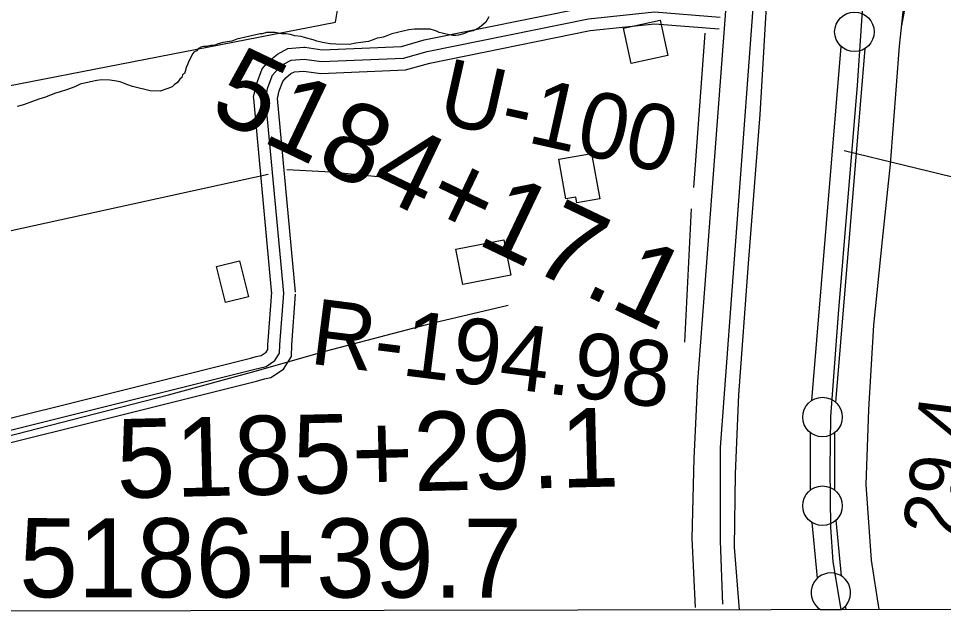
# Model space of a CAD drawing. Extents: x 3324104 to 3361979, y 612876 to 638273.
# Drawn here: x 3331443 to 3332612, y 618257 to 619012 of the extents above; entities that cross this region are included whole.
import ezdxf

# ---------------------------------------------------------------- set-up
doc = ezdxf.new("R2010")
doc.units = 0
for name, color, linetype in [('V-BLDG-OTLN', 7, 'Continuous'), ('V-DTCH-CNTR', 7, 'Continuous'), ('V-FLOD-BASE', 7, 'Continuous'), ('V-GRID-FRAM', 7, 'Continuous'), ('V-LEVE-TOET', 7, 'Continuous'), ('V-RIVR-RANG', 7, 'Continuous'), ('V-RIVR-RANG-IDEN', 7, 'Continuous'), ('V-ROAD-CNTR', 7, 'Continuous'), ('V-SITE-VEGE', 7, 'Continuous'), ('V-SURV-IDEN', 7, 'Continuous'), ('V-SURV-LINE', 7, 'Continuous'), ('V-TOPO-MINR', 7, 'Continuous'), ('V-TOPO-SHOR', 7, 'Continuous')]:
    doc.layers.add(name, color=color, linetype=linetype)

msp = doc.modelspace()

# ---------------------------------------------------------------- linework, layer by layer
at = {"layer": 'V-BLDG-OTLN'}
for points in [[(3332254.2, 619009.6), (3332263.9, 618964.8), (3332217.6, 618954.8), (3332207.9, 618999.5)], [(3332125.9, 618833.6), (3332167.4, 618841.1), (3332177.8, 618783.7), (3332148.7, 618778.5), (3332147.4, 618785.8), (3332134.9, 618783.6)], [(3332056.5, 618732), (3332065.3, 618687.3), (3332004.6, 618675.3), (3331995.8, 618720)], [(3331693.1, 618698.3), (3331722.3, 618705.4), (3331733.4, 618659.8), (3331704.2, 618652.7)]]:
    msp.add_lwpolyline(points, close=True, dxfattribs=at)
at = {"layer": 'V-DTCH-CNTR'}
msp.add_lwpolyline([(3331215.2, 618426.9), (3331311.8, 618453.3), (3331425.9, 618482.8), (3331525.6, 618508.5), (3331632.5, 618535.7), (3331741.9, 618566), (3331832, 618591.7), (3331966.9, 618626.7), (3332061.8, 618649.2)], dxfattribs=at)
at = {"layer": 'V-FLOD-BASE'}
msp.add_lwpolyline([(3332644.4, 620913.6), (3332627.7, 620653.5), (3332619.3, 620530.4), (3332609.7, 620400.9), (3332601.3, 620273.8), (3332592.4, 620148.9), (3332587.7, 620067.3), (3332576.9, 619927.9), (3332564.9, 619779.7), (3332557.8, 619673), (3332548.2, 619552.8), (3332541.2, 619452.5), (3332532.7, 619322.4), (3332523.3, 619214.5), (3332513.7, 619084.4), (3332503.3, 618926.9), (3332491.3, 618785.8), (3332479.3, 618638.2), (3332469.7, 618508.2), (3332468.7, 618442.2), (3332469.4, 618368.7), (3332472.6, 618324.9), (3332482.7, 618264.4)], dxfattribs=at)
at = {"layer": 'V-GRID-FRAM'}
msp.add_lwpolyline([(3328194.1, 636440.7), (3359767.9, 636495.9), (3359807.6, 618312.1), (3328217.9, 618256.9), (3328194.1, 636440.7)], dxfattribs=at)
at = {"layer": 'V-LEVE-TOET'}
for points in [[(3332531.9, 620980.2), (3332484.6, 620547), (3332473.7, 620385.5), (3332465.8, 620256.5), (3332452.4, 620072.8), (3332441.8, 619879.1), (3332437.9, 619728.6), (3332431.2, 619600.3), (3332422.7, 619454.4), (3332408, 619247.3), (3332390.4, 619063.1), (3332380, 618890.4), (3332365.3, 618702), (3332353.2, 618535.8), (3332349, 618436), (3332347.9, 618343.2), (3332354.1, 618264.2)], [(3332531.1, 618264.5), (3332521.6, 618326.9), (3332514.7, 618422.7), (3332518.2, 618517.2), (3332524.2, 618623.9), (3332535.3, 618731.2), (3332545.3, 618827.5), (3332556.8, 618976.8), (3332569.2, 619091.7), (3332580.5, 619215.9), (3332589.8, 619385.1), (3332600.7, 619540.2), (3332608.5, 619659.2), (3332620.6, 619816.7), (3332632, 619955.5), (3332644.7, 620125.8), (3332661.5, 620282.7), (3332670.2, 620453.1), (3332681.1, 620611.7)]]:
    msp.add_lwpolyline(points, dxfattribs=at)
at = {"layer": 'V-RIVR-RANG'}
msp.add_line((3332487, 618844.6), (3333517, 618594.1), dxfattribs=at)
at = {"layer": 'V-ROAD-CNTR'}
for points in [[(3332435.8, 620389.6), (3332374.7, 619523.7), (3332301.3, 618552.7), (3332296.7, 618455.5), (3332294.2, 618354.6), (3332298.4, 618267.1)], [(3331803.5, 618975.2), (3331804.7, 618975.3), (3331826.6, 618972.2), (3331927.1, 618976.4), (3331955.7, 618984.5), (3332161.1, 619026), (3332246.9, 619035.2), (3332331.4, 619028.3)], [(3331778, 618664.4), (3331755.1, 618911.2), (3331758, 618924.3), (3331763.9, 618940.1), (3331770.2, 618947.2), (3331778.5, 618954.3), (3331787.4, 618959.1), (3331804.1, 618960.2), (3331825.9, 618957.1), (3331929.5, 618961.5), (3331959.3, 618969.9), (3332163.4, 619011.2), (3332247.1, 619020.1), (3332330.1, 619013.3)], [(3331806.4, 618944.7), (3331825.1, 618942.1), (3331931.9, 618946.6), (3331962.8, 618955.3), (3332165.7, 618996.3), (3332247.2, 619005.1), (3332328.9, 618998.4)], [(3331740.1, 618910.6), (3331739.9, 618912.2), (3331743.6, 618928.5), (3331750.8, 618948), (3331759.7, 618958), (3331770, 618966.7), (3331783.1, 618973.9), (3331803.5, 618975.2)], [(3331793, 618665.8), (3331770.2, 618910.3), (3331772.4, 618920), (3331776.9, 618932.2), (3331780.7, 618936.5), (3331787.1, 618941.9), (3331791.6, 618944.4), (3331803.5, 618945.1), (3331806.4, 618944.7)], [(3331763.1, 618663), (3331740.1, 618910.4)], [(3331202.5, 618433.7), (3331739.9, 618567.9), (3331755.7, 618571.8), (3331766.8, 618579.1), (3331772.9, 618588.7), (3331773.1, 618599.3), (3331778, 618664.4)], [(3331758.4, 618604), (3331763.1, 618665.5)], [(3331788.1, 618599), (3331793, 618663.2)], [(3331743.4, 618584.2), (3331749.6, 618585.8), (3331755.9, 618589.9), (3331758, 618593.2), (3331758.1, 618600), (3331758.4, 618604)], [(3331753.8, 618555.9), (3331761.7, 618557.9), (3331777.8, 618568.3), (3331787.8, 618584.2), (3331788.1, 618598.6), (3331788.1, 618599)], [(3331214, 618452), (3331736.2, 618582.4), (3331743.4, 618584.2)], [(3331220.1, 618422.6), (3331743.5, 618553.3), (3331753.8, 618555.9)]]:
    msp.add_lwpolyline(points, dxfattribs=at)
at = {"layer": 'V-SITE-VEGE'}
for points in [[(3332037.5, 619013.6), (3332033.5, 619007.2), (3332030.3, 619004.1), (3332025.5, 619000.1), (3332017.5, 618996.2), (3332011.1, 618994.6), (3332005.5, 618992.3), (3331999.2, 618990.7), (3331995.2, 618990), (3331992, 618990), (3331985.6, 618991.6), (3331981.7, 618992.4), (3331978.5, 618993.3), (3331974.5, 618994.1), (3331971.3, 618995.7), (3331968.9, 618996.5), (3331963.4, 618998.1), (3331943.5, 618998.3), (3331936.3, 618997.5), (3331914.7, 618992.1), (3331908.4, 618989.7), (3331903.6, 618988.2), (3331899.6, 618987.4), (3331896.4, 618986.6), (3331890, 618984.3), (3331885.2, 618982.7), (3331875.6, 618981.2), (3331869.3, 618980.4), (3331861.3, 618978.9), (3331843.8, 618979), (3331836.6, 618979.8), (3331827.1, 618981.5), (3331819.9, 618983.1), (3331815.1, 618984.8), (3331805.6, 618987.2), (3331800, 618988.8), (3331792.1, 618989.7), (3331786.5, 618991.3), (3331780.9, 618992.2), (3331775.4, 618992.2), (3331766.6, 618993.8), (3331756.2, 618993.9), (3331750.7, 618992.3), (3331748.3, 618992.4), (3331718.8, 618985.4)], [(3331718.8, 618985.4), (3331712.4, 618983), (3331701.2, 618981.5), (3331694, 618979.2), (3331690, 618977.6), (3331686, 618977.6), (3331680.5, 618976.1), (3331676.5, 618976.1), (3331673.3, 618975.3), (3331670.1, 618973.7), (3331667.7, 618970.6), (3331664.5, 618969), (3331662.9, 618967.4), (3331658.8, 618959.5), (3331657.2, 618955.5), (3331656.4, 618953.1), (3331654.8, 618950), (3331654, 618946), (3331652.4, 618942), (3331650, 618940.4), (3331649.1, 618937.2), (3331646.7, 618934.9), (3331643.5, 618930.9), (3331639.5, 618927.7), (3331637.1, 618925.4), (3331631.5, 618923), (3331621.9, 618919.9), (3331609.2, 618920), (3331586.9, 618925.7), (3331579.8, 618928.1), (3331571, 618931.4), (3331563.9, 618933), (3331558.3, 618933.8), (3331548, 618933.9), (3331541.6, 618933.2), (3331533.6, 618931.6), (3331520.8, 618928.5), (3331513.7, 618925.4), (3331503.3, 618921.5), (3331495.3, 618919.1), (3331488.1, 618916.8), (3331476.9, 618912.1), (3331468.2, 618909.7), (3331460.2, 618906.6), (3331449, 618902.7), (3331441, 618900.4)]]:
    msp.add_lwpolyline(points, dxfattribs=at)
at = {"layer": 'V-SURV-LINE'}
msp.add_line((3332457, 618264.3), (3332483.1, 618264.4), dxfattribs=at)
for points in [[(3332446.1, 618528.9), (3332483.2, 618976.2)], [(3332513.1, 618973.7), (3332476, 618526.4)], [(3332444.4, 618415.7), (3332444.4, 618487.8)], [(3332474.4, 618487.8), (3332474.4, 618415.7)], [(3332453.2, 618304.1), (3332446.4, 618374.4)], [(3332476.3, 618377.3), (3332483.1, 618307)], [(3332488.1, 618268.5), (3332488.8, 618264.4)]]:
    msp.add_lwpolyline(points, dxfattribs=at)
for centre in [(3332499.8, 618994.8), (3332459.4, 618507.8), (3332459.4, 618395.7)]:
    msp.add_circle(centre, 25, dxfattribs=at)
msp.add_arc((3332470, 618285.7), 25, 301.5538, 238.6462, dxfattribs=at)
at = {"layer": 'V-TOPO-MINR'}
msp.add_lwpolyline([(3332833.8, 620009.2), (3332673.1, 619606.4), (3332666.1, 619587.1), (3332659.9, 619567.5), (3332655, 619547.5), (3332651, 619527.3), (3332623.7, 619363.3), (3332613.6, 619303.2), (3332603.2, 619243), (3332592.5, 619182.9), (3332581.6, 619122.9), (3332559.4, 619002.9)], dxfattribs=at)
at = {"layer": 'V-TOPO-SHOR'}
for p, q in [((3332296.7, 618797.9), (3332311.1, 618993.1)), ((3331172.6, 618686.4), (3331758.2, 618814.7)), ((3332285.2, 618602.6), (3332293.7, 618771.2))]:
    msp.add_line(p, q, dxfattribs=at)
for points in [[(3331154.5, 618872.8), (3331843.6, 619007.1), (3331852.4, 619060.4), (3331911.5, 619087.1), (3332313.8, 619173.6)], [(3332372.9, 619048), (3332329.8, 618469.5), (3332330, 618351.2), (3332333.1, 618271.3)], [(3331781.8, 618820.6), (3331838.1, 618817.8), (3331897.2, 618811.9)]]:
    msp.add_lwpolyline(points, dxfattribs=at)

# ---------------------------------------------------------------- texts
at = {"layer": 'V-RIVR-RANG'}
msp.add_text('29.4', height=67, rotation=82.6983, dxfattribs=at).set_placement((3332627.1, 618356.1))
at = {"layer": 'V-RIVR-RANG-IDEN'}
for s, rotation, p in [('U-100', 347.4136, (3331969.9, 618881)), ('R-194.98', 352.8427, (3331809.5, 618575.5))]:
    msp.add_text(s, height=83, rotation=rotation, dxfattribs=at).set_placement(p)
at = {"layer": 'V-SURV-IDEN'}
for s, rotation, p in [('5184+17.1', 334.5182, (3331681.1, 618889.3)), ('5185+29.1', 1.3568, (3331567.4, 618405.1)), ('5186+39.7', 359.9485, (3331443.4, 618280))]:
    msp.add_text(s, height=100, rotation=rotation, dxfattribs=at).set_placement(p)

doc.saveas('drawing.dxf')
